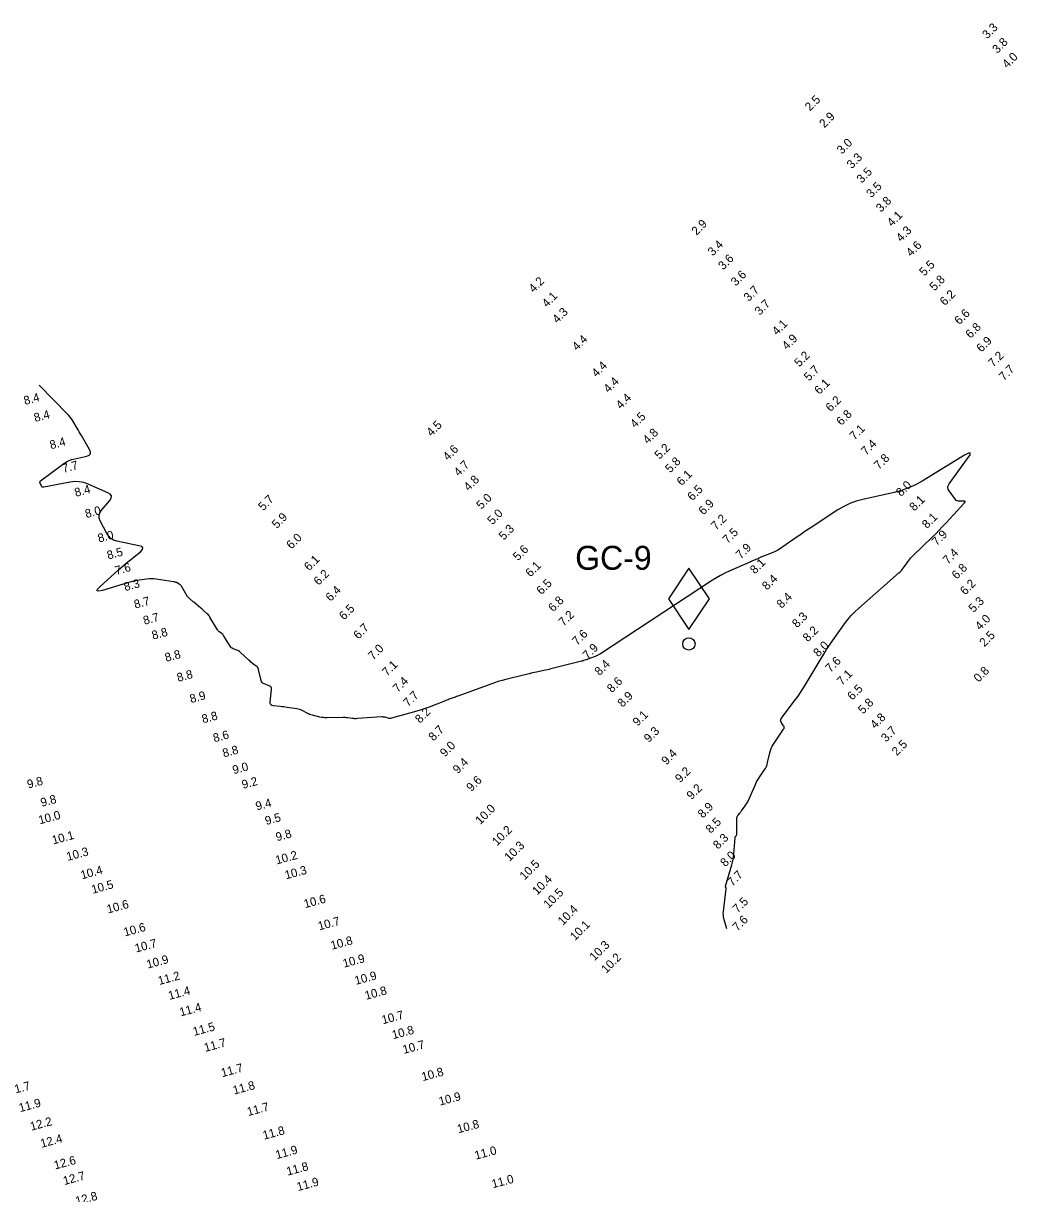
# Model space of a CAD drawing. Extents: x 988130 to 1132882, y 654656 to 841453.
# Drawn here: x 1106655.9 to 1106945.3, y 697845.8 to 698187.9 of the extents above; entities that cross this region are included whole.
import ezdxf

# ---------------------------------------------------------------- set-up
doc = ezdxf.new("R2010")
doc.units = 0
for name, color, linetype in [('V-CHAN-NAID', 7, 'Continuous'), ('V-TOPO-MAJR', 7, 'Continuous'), ('V-TOPO-SOUN', 7, 'Continuous')]:
    doc.layers.add(name, color=color, linetype=linetype)

msp = doc.modelspace()

# ---------------------------------------------------------------- linework, layer by layer
at = {"layer": 'V-CHAN-NAID'}
msp.add_lwpolyline([(1106850.44, 698010.64), (1106856.44, 698019.64), (1106850.44, 698028.64), (1106844.44, 698019.64)], close=True, dxfattribs=at)
msp.add_circle((1106850.44, 698006.44), 1.8, dxfattribs=at)
at = {"layer": 'V-TOPO-MAJR'}
msp.add_lwpolyline([(1106861.47, 697923.18), (1106860.67, 697926.17), (1106860.56, 697926.67), (1106860.5, 697927.18), (1106860.48, 697927.69), (1106860.52, 697928.2), (1106861.32, 697934.88), (1106861.33, 697934.95), (1106861.32, 697935.02), (1106861.31, 697935.08), (1106861.28, 697935.15), (1106861.16, 697935.41), (1106861.14, 697935.48), (1106861.13, 697935.55), (1106861.13, 697935.62), (1106861.14, 697935.68), (1106862.96, 697941.92), (1106863.17, 697942.7), (1106863.34, 697943.5), (1106863.46, 697944.29), (1106863.55, 697945.1), (1106863.91, 697949.76), (1106863.92, 697949.86), (1106863.95, 697949.95), (1106863.99, 697950.04), (1106864.05, 697950.12), (1106864.3, 697950.44), (1106864.35, 697950.52), (1106864.39, 697950.6), (1106864.42, 697950.7), (1106864.42, 697950.79), (1106864.43, 697955.54), (1106864.45, 697955.76), (1106864.5, 697955.96), (1106864.59, 697956.15), (1106864.72, 697956.33), (1106865.3, 697957), (1106865.44, 697957.17), (1106865.58, 697957.35), (1106865.72, 697957.52), (1106865.85, 697957.7), (1106866.9, 697959.09), (1106867.11, 697959.38), (1106867.3, 697959.69), (1106867.47, 697960.01), (1106867.63, 697960.33), (1106869.87, 697965.36), (1106870.13, 697965.91), (1106870.42, 697966.46), (1106870.74, 697966.99), (1106871.07, 697967.51), (1106872.47, 697969.55), (1106872.8, 697970.08), (1106873.07, 697970.62), (1106873.28, 697971.19), (1106873.45, 697971.79), (1106874.09, 697974.63), (1106874.27, 697975.29), (1106874.51, 697975.92), (1106874.81, 697976.54), (1106875.17, 697977.12), (1106878.13, 697981.49), (1106878.26, 697981.76), (1106878.31, 697982.02), (1106878.26, 697982.28), (1106878.13, 697982.55), (1106877.41, 697983.61), (1106877.28, 697983.87), (1106877.23, 697984.13), (1106877.29, 697984.39), (1106877.43, 697984.65), (1106881.6, 697990.2), (1106882.34, 697991.22), (1106883.06, 697992.26), (1106883.75, 697993.31), (1106884.41, 697994.39), (1106889.05, 698002.2), (1106889.84, 698003.51), (1106890.66, 698004.81), (1106891.51, 698006.08), (1106892.38, 698007.34), (1106895.93, 698012.34), (1106896.85, 698013.56), (1106897.83, 698014.72), (1106898.89, 698015.82), (1106900.01, 698016.86), (1106911.84, 698027.21), (1106912.22, 698027.56), (1106912.57, 698027.93), (1106912.9, 698028.32), (1106913.2, 698028.73), (1106914.38, 698030.42), (1106914.69, 698030.83), (1106915.01, 698031.23), (1106915.35, 698031.61), (1106915.71, 698031.97), (1106921.55, 698037.64), (1106922.59, 698038.66), (1106923.6, 698039.69), (1106924.6, 698040.74), (1106925.59, 698041.81), (1106931, 698047.73), (1106931.16, 698047.95), (1106931.17, 698048.11), (1106931.04, 698048.19), (1106930.77, 698048.21), (1106929.41, 698048.14), (1106929.09, 698048.16), (1106928.8, 698048.26), (1106928.54, 698048.43), (1106928.33, 698048.67), (1106926.52, 698051.18), (1106926.24, 698051.69), (1106926.15, 698052.2), (1106926.24, 698052.71), (1106926.52, 698053.22), (1106931.9, 698060.63), (1106932.6, 698061.74), (1106932.69, 698062.28), (1106932.14, 698062.24), (1106930.97, 698061.62), (1106918.6, 698054.06), (1106916.66, 698052.98), (1106914.65, 698052.07), (1106912.58, 698051.32), (1106910.43, 698050.75), (1106901.27, 698048.68), (1106899.35, 698048.16), (1106897.5, 698047.47), (1106895.72, 698046.62), (1106894.01, 698045.61), (1106885.86, 698040.3), (1106884.91, 698039.67), (1106883.96, 698039.03), (1106883.01, 698038.39), (1106882.08, 698037.74), (1106877.93, 698034.82), (1106877.18, 698034.33), (1106876.42, 698033.88), (1106875.62, 698033.48), (1106874.81, 698033.12), (1106871.49, 698031.77), (1106870.66, 698031.43), (1106869.84, 698031.08), (1106869.02, 698030.73), (1106868.2, 698030.37), (1106862.18, 698027.71), (1106860.91, 698027.12), (1106859.68, 698026.48), (1106858.47, 698025.79), (1106857.29, 698025.05), (1106824.55, 698003.6), (1106824.18, 698003.38), (1106823.8, 698003.17), (1106823.41, 698002.98), (1106823.02, 698002.81), (1106820.9, 698001.97), (1106820.75, 698001.91), (1106820.6, 698001.86), (1106820.44, 698001.81), (1106820.29, 698001.76), (1106819.66, 698001.58), (1106819.5, 698001.54), (1106819.34, 698001.49), (1106819.19, 698001.45), (1106819.03, 698001.41), (1106810.11, 697999.15), (1106809.58, 697999.02), (1106809.06, 697998.9), (1106808.53, 697998.78), (1106808, 697998.67), (1106805.87, 697998.23), (1106805.34, 697998.12), (1106804.81, 697998), (1106804.28, 697997.88), (1106803.75, 697997.76), (1106798.06, 697996.39), (1106796.94, 697996.1), (1106795.83, 697995.79), (1106794.72, 697995.44), (1106793.63, 697995.06), (1106783.23, 697991.31), (1106782.88, 697991.18), (1106782.52, 697991.05), (1106782.17, 697990.93), (1106781.81, 697990.8), (1106780.4, 697990.29), (1106780.05, 697990.16), (1106779.69, 697990.03), (1106779.34, 697989.89), (1106778.99, 697989.76), (1106774.49, 697987.99), (1106773.61, 697987.66), (1106772.73, 697987.35), (1106771.85, 697987.07), (1106770.95, 697986.81), (1106763.48, 697984.74), (1106763.25, 697984.69), (1106763.02, 697984.68), (1106762.79, 697984.7), (1106762.56, 697984.74), (1106761.65, 697985), (1106761.42, 697985.06), (1106761.19, 697985.09), (1106760.95, 697985.11), (1106760.72, 697985.1), (1106753.54, 697984.61), (1106753.19, 697984.59), (1106752.83, 697984.59), (1106752.48, 697984.61), (1106752.12, 697984.65), (1106750.7, 697984.85), (1106750.35, 697984.89), (1106749.99, 697984.91), (1106749.64, 697984.93), (1106749.28, 697984.93), (1106744.62, 697984.87), (1106744.11, 697984.88), (1106743.6, 697984.92), (1106743.09, 697984.99), (1106742.58, 697985.09), (1106740.37, 697985.6), (1106739.97, 697985.71), (1106739.58, 697985.84), (1106739.2, 697986), (1106738.84, 697986.18), (1106737.38, 697986.97), (1106737.01, 697987.15), (1106736.63, 697987.3), (1106736.24, 697987.41), (1106735.84, 697987.49), (1106733.01, 697987.91), (1106732.5, 697987.98), (1106731.99, 697988.05), (1106731.49, 697988.11), (1106730.98, 697988.16), (1106728.94, 697988.35), (1106728.5, 697988.46), (1106728.2, 697988.68), (1106728.05, 697989.02), (1106728.03, 697989.47), (1106728.44, 697993.15), (1106728.43, 697993.51), (1106728.32, 697993.8), (1106728.1, 697994.03), (1106727.79, 697994.2), (1106726.32, 697994.75), (1106725.98, 697994.92), (1106725.72, 697995.15), (1106725.52, 697995.44), (1106725.4, 697995.79), (1106724.63, 697998.94), (1106724.53, 697999.24), (1106724.39, 697999.52), (1106724.2, 697999.76), (1106723.96, 697999.97), (1106722.92, 698000.75), (1106722.66, 698000.95), (1106722.41, 698001.15), (1106722.16, 698001.37), (1106721.92, 698001.58), (1106719.26, 698004.06), (1106719.04, 698004.24), (1106718.8, 698004.4), (1106718.55, 698004.54), (1106718.28, 698004.66), (1106717.19, 698005.06), (1106716.93, 698005.18), (1106716.7, 698005.34), (1106716.5, 698005.54), (1106716.34, 698005.77), (1106714.42, 698008.96), (1106714.31, 698009.13), (1106714.18, 698009.29), (1106714.03, 698009.42), (1106713.86, 698009.55), (1106713.17, 698010.01), (1106713, 698010.13), (1106712.85, 698010.27), (1106712.72, 698010.43), (1106712.61, 698010.6), (1106710.44, 698014.28), (1106710.28, 698014.54), (1106710.09, 698014.79), (1106709.88, 698015.02), (1106709.66, 698015.23), (1106708.72, 698016.07), (1106708.49, 698016.28), (1106708.25, 698016.49), (1106708.02, 698016.69), (1106707.78, 698016.89), (1106705.72, 698018.65), (1106705.53, 698018.8), (1106705.35, 698018.96), (1106705.16, 698019.12), (1106704.98, 698019.28), (1106704.24, 698019.91), (1106704.07, 698020.08), (1106703.91, 698020.26), (1106703.76, 698020.45), (1106703.63, 698020.65), (1106702.08, 698023.38), (1106701.96, 698023.56), (1106701.81, 698023.72), (1106701.65, 698023.86), (1106701.46, 698023.97), (1106700.66, 698024.37), (1106700.45, 698024.46), (1106700.24, 698024.54), (1106700.03, 698024.59), (1106699.81, 698024.64), (1106694.74, 698025.37), (1106694.03, 698025.44), (1106693.32, 698025.47), (1106692.62, 698025.44), (1106691.91, 698025.37), (1106689.08, 698024.95), (1106688.38, 698024.84), (1106687.68, 698024.69), (1106686.99, 698024.52), (1106686.3, 698024.33), (1106679.04, 698022.11), (1106677.92, 698021.86), (1106677.44, 698021.96), (1106677.59, 698022.43), (1106678.38, 698023.27), (1106683.59, 698028.03), (1106684.37, 698028.74), (1106685.17, 698029.43), (1106685.98, 698030.11), (1106686.8, 698030.78), (1106690.11, 698033.42), (1106690.7, 698034.02), (1106690.83, 698034.52), (1106690.49, 698034.9), (1106689.69, 698035.17), (1106683.2, 698036.53), (1106682.28, 698036.82), (1106681.49, 698037.28), (1106680.83, 698037.92), (1106680.3, 698038.73), (1106678.39, 698042.41), (1106678.08, 698043.23), (1106678.04, 698044.02), (1106678.25, 698044.79), (1106678.73, 698045.53), (1106681.14, 698048.42), (1106681.56, 698049.1), (1106681.61, 698049.7), (1106681.3, 698050.21), (1106680.62, 698050.63), (1106674.8, 698053.18), (1106673.53, 698053.63), (1106672.24, 698053.88), (1106670.93, 698053.92), (1106669.59, 698053.77), (1106661.84, 698052.27), (1106661.62, 698052.26), (1106661.44, 698052.31), (1106661.3, 698052.42), (1106661.18, 698052.6), (1106660.77, 698053.43), (1106660.71, 698053.63), (1106660.71, 698053.81), (1106660.79, 698053.97), (1106660.94, 698054.12), (1106667.74, 698059.18), (1106668.48, 698059.67), (1106669.25, 698060.07), (1106670.07, 698060.38), (1106670.92, 698060.61), (1106674.41, 698061.34), (1106675.12, 698061.6), (1106675.5, 698062), (1106675.55, 698062.56), (1106675.26, 698063.25), (1106672.84, 698067.43), (1106672.53, 698067.96), (1106672.22, 698068.5), (1106671.9, 698069.03), (1106671.59, 698069.56), (1106670.31, 698071.69), (1106669.98, 698072.22), (1106669.62, 698072.71), (1106669.23, 698073.19), (1106668.81, 698073.64), (1106660.51, 698082.07)], dxfattribs=at)

# ---------------------------------------------------------------- texts
at = {"layer": 'V-CHAN-NAID'}
msp.add_text('GC-9', height=7, dxfattribs=at).set_placement((1106817.19, 698028.13))
at = {"layer": 'V-TOPO-SOUN'}
for s, rotation, p in [('3.3', 45, (1106937.64, 698183.17)), ('3.8', 45, (1106940.57, 698178.9)), ('4.0', 45, (1106943.48, 698174.58)), ('2.5', 45, (1106885.81, 698162.04)), ('2.9', 45, (1106890.01, 698157.16)), ('3.0', 45, (1106895.14, 698149.45)), ('3.3', 45, (1106898.03, 698145.2)), ('3.5', 45, (1106900.93, 698140.97)), ('3.5', 45, (1106903.75, 698136.73)), ('3.8', 45, (1106906.55, 698132.49)), ('4.1', 45, (1106909.79, 698128.26)), ('2.9', 45, (1106852.67, 698125.75)), ('4.3', 45, (1106912.45, 698123.84)), ('3.4', 45, (1106857.4, 698119.7)), ('4.6', 45, (1106915.37, 698119.5)), ('3.6', 45, (1106860.47, 698115.62)), ('5.5', 45, (1106919.24, 698113.82)), ('3.6', 45, (1106864.16, 698110.91)), ('4.2', 45, (1106805.07, 698108.99)), ('5.8', 45, (1106922.22, 698109.48)), ('4.1', 45, (1106808.94, 698104.67)), ('3.7', 45, (1106867.9, 698106.4)), ('6.2', 45, (1106925.24, 698105.18)), ('4.3', 45, (1106811.98, 698100)), ('3.7', 45, (1106871.13, 698102.37)), ('6.6', 45, (1106929.49, 698099.6)), ('4.1', 45, (1106876.18, 698096.53)), ('6.8', 45, (1106932.74, 698095.59)), ('4.4', 45, (1106817.74, 698092.03)), ('4.9', 45, (1106879.09, 698092.26)), ('6.9', 45, (1106935.94, 698091.57)), ('5.2', 45, (1106882.7, 698087.27)), ('7.2', 45, (1106939.38, 698087.21)), ('4.4', 45, (1106823.45, 698084.3)), ('5.7', 45, (1106885.52, 698083.12)), ('7.7', 45, (1106942.53, 698083.23)), ('4.4', 45, (1106826.93, 698079.68)), ('6.1', 45, (1106888.58, 698079.21)), ('8.4', 15, (1106656.36, 698076.31)), ('4.4', 45, (1106830.54, 698074.92)), ('6.2', 45, (1106891.86, 698074.19)), ('8.4', 15, (1106659.35, 698071.31)), ('4.5', 45, (1106834.73, 698069.42)), ('6.8', 45, (1106895, 698070.14)), ('4.5', 45, (1106775.17, 698066.95)), ('7.1', 45, (1106898.85, 698065.89)), ('4.8', 45, (1106838.41, 698064.72)), ('8.4', 15, (1106663.97, 698063.34)), ('4.6', 45, (1106779.98, 698059.88)), ('5.2', 45, (1106841.85, 698060.27)), ('7.4', 45, (1106902.23, 698061.47)), ('4.7', 45, (1106783.19, 698055.29)), ('5.8', 45, (1106844.95, 698056.3)), ('7.8', 45, (1106905.98, 698057.27)), ('7.7', 15, (1106667.62, 698056.45)), ('6.1', 45, (1106848.32, 698052.55)), ('4.8', 45, (1106786.07, 698050.99)), ('8.0', 45, (1106912.44, 698049.38)), ('8.4', 15, (1106671.23, 698049.44)), ('5.7', 45, (1106726.02, 698045.23)), ('5.0', 45, (1106789.76, 698045.64)), ('6.5', 45, (1106851.44, 698048.14)), ('8.0', 15, (1106674.3, 698043.22)), ('6.9', 45, (1106854.69, 698043.99)), ('8.1', 45, (1106916.34, 698045.12)), ('5.9', 45, (1106729.99, 698040.03)), ('5.0', 45, (1106792.99, 698041.12)), ('7.2', 45, (1106858.38, 698039.57)), ('8.1', 45, (1106920.02, 698040.01)), ('8.0', 15, (1106678.01, 698036.08)), ('5.3', 45, (1106796.3, 698036.62)), ('7.5', 45, (1106861.76, 698035.6)), ('7.9', 45, (1106922.91, 698034.97)), ('6.0', 45, (1106734.25, 698034.01)), ('8.5', 15, (1106680.7, 698031.12)), ('5.6', 45, (1106800.46, 698030.61)), ('7.9', 45, (1106865.6, 698031.11)), ('7.4', 45, (1106926.14, 698029.58)), ('7.6', 15, (1106683.03, 698026.61)), ('6.1', 45, (1106739.43, 698027.66)), ('6.1', 45, (1106804.12, 698025.84)), ('8.1', 45, (1106869.73, 698026.74)), ('6.8', 45, (1106928.71, 698025.2)), ('6.2', 45, (1106742.21, 698023.41)), ('8.4', 45, (1106873.28, 698022.01)), ('8.3', 15, (1106685.64, 698021.87)), ('6.4', 45, (1106745.69, 698018.7)), ('6.5', 45, (1106807.32, 698020.68)), ('6.2', 45, (1106931.18, 698020.58)), ('8.7', 15, (1106688.6, 698016.75)), ('6.8', 45, (1106810.78, 698015.67)), ('8.4', 45, (1106877.52, 698016.68)), ('5.3', 45, (1106933.64, 698015.47)), ('8.7', 15, (1106691.29, 698012.03)), ('6.5', 45, (1106749.64, 698013.28)), ('7.2', 45, (1106813.81, 698011.47)), ('8.3', 45, (1106882.04, 698011)), ('6.7', 45, (1106753.85, 698007.67)), ('4.0', 45, (1106935.53, 698010.31)), ('8.8', 15, (1106693.8, 698007.7)), ('7.6', 45, (1106817.77, 698005.88)), ('8.2', 45, (1106885.18, 698006.89)), ('2.5', 45, (1106936.82, 698005.47)), ('7.0', 45, (1106758.14, 698001.6)), ('7.9', 45, (1106820.85, 698001.8)), ('8.0', 45, (1106888.26, 698002.49)), ('8.8', 15, (1106697.63, 698001.2)), ('7.6', 45, (1106891.79, 697997.97)), ('8.8', 15, (1106701.14, 697995.35)), ('7.1', 45, (1106762.22, 697996.88)), ('8.4', 45, (1106824.31, 697997.04)), ('7.1', 45, (1106895.17, 697994.18)), ('0.8', 45, (1106935.14, 697995.09)), ('7.4', 45, (1106765.35, 697992.1)), ('8.6', 45, (1106827.94, 697992.03)), ('8.9', 15, (1106704.89, 697989.14)), ('7.7', 45, (1106768.4, 697987.91)), ('8.9', 45, (1106831.03, 697987.78)), ('6.5', 45, (1106898.21, 697989.83)), ('5.8', 45, (1106901.32, 697985.81)), ('8.8', 15, (1106708.41, 697983.23)), ('8.2', 45, (1106771.85, 697983.1)), ('9.1', 45, (1106835.45, 697982.26)), ('4.8', 45, (1106904.89, 697981.5)), ('8.7', 45, (1106775.78, 697977.9)), ('9.3', 45, (1106838.74, 697977.48)), ('3.7', 45, (1106908.07, 697977.6)), ('8.6', 15, (1106711.72, 697977.68)), ('9.0', 45, (1106779.13, 697973.25)), ('2.5', 45, (1106911.21, 697973.61)), ('8.8', 15, (1106714.47, 697973.26)), ('9.4', 45, (1106843.86, 697970.91)), ('9.0', 15, (1106717.38, 697968.35)), ('9.4', 45, (1106782.89, 697968.37)), ('9.6', 45, (1106786.85, 697963.13)), ('9.2', 45, (1106847.86, 697965.72)), ('9.8', 15, (1106657.34, 697964.16)), ('9.2', 15, (1106720.11, 697964.07)), ('9.2', 45, (1106851.22, 697960.78)), ('9.8', 15, (1106661.28, 697958.83)), ('9.4', 15, (1106724.14, 697957.76)), ('10.0 ', 15, (1106660.67, 697953.7)), ('10.0 ', 45, (1106789.48, 697953.49)), ('8.9', 45, (1106854.5, 697955.37)), ('9.5', 15, (1106726.89, 697953.5)), ('8.5', 45, (1106856.8, 697950.92)), ('10.1 ', 15, (1106664.63, 697947.82)), ('9.8', 15, (1106730.02, 697948.75)), ('10.2 ', 45, (1106794.34, 697947.27)), ('8.3', 45, (1106858.94, 697946.27)), ('10.3 ', 45, (1106797.98, 697942.73)), ('10.3 ', 15, (1106668.85, 697943.02)), ('10.2 ', 15, (1106729.94, 697941.98)), ('8.0', 45, (1106861.07, 697941.13)), ('10.4 ', 15, (1106672.99, 697937.62)), ('10.3 ', 15, (1106732.67, 697937.62)), ('10.5 ', 45, (1106802.41, 697937.28)), ('7.7', 45, (1106863.15, 697935.46)), ('10.5 ', 15, (1106676.15, 697933.41)), ('10.4 ', 45, (1106806.08, 697932.87)), ('10.5 ', 45, (1106809.39, 697928.96)), ('10.6 ', 15, (1106680.64, 697927.64)), ('10.6 ', 15, (1106738.23, 697929.2)), ('10.4 ', 45, (1106813.58, 697924.04)), ('7.5', 45, (1106864.71, 697927.63)), ('10.7 ', 15, (1106742.37, 697922.7)), ('7.6', 45, (1106864.63, 697922.33)), ('10.6 ', 15, (1106685.56, 697920.93)), ('10.1 ', 45, (1106817.14, 697919.56)), ('10.7 ', 15, (1106688.84, 697916.22)), ('10.8 ', 15, (1106746.08, 697917.03)), ('10.3 ', 45, (1106822.85, 697913.64)), ('10.9 ', 15, (1106692.25, 697911.53)), ('10.9 ', 15, (1106749.62, 697911.79)), ('10.2 ', 45, (1106826.27, 697909.99)), ('11.2 ', 15, (1106695.61, 697906.73)), ('10.9 ', 15, (1106753.09, 697906.79)), ('11.4 ', 15, (1106698.6, 697902.39)), ('10.8 ', 15, (1106756.06, 697902.4)), ('11.4 ', 15, (1106701.88, 697897.55)), ('10.7 ', 15, (1106761, 697895.27)), ('11.5 ', 15, (1106705.81, 697891.85)), ('10.8 ', 15, (1106763.99, 697890.89)), ('11.7 ', 15, (1106709.08, 697887.18)), ('10.7 ', 15, (1106767.12, 697886.59)), ('11.7 ', 15, (1106714.04, 697879.8)), ('10.8 ', 15, (1106772.65, 697878.64)), ('11.7 ', 15, (1106651.85, 697874.56)), ('11.8 ', 15, (1106717.5, 697874.7)), ('10.9 ', 15, (1106777.69, 697871.48)), ('11.9 ', 15, (1106654.94, 697869.57)), ('11.7 ', 15, (1106721.63, 697868.42)), ('12.2 ', 15, (1106658.22, 697864.15)), ('11.8 ', 15, (1106726.22, 697861.52)), ('10.8 ', 15, (1106783.05, 697863.37)), ('12.4 ', 15, (1106661.24, 697859.15)), ('11.9 ', 15, (1106729.97, 697855.84)), ('11.0 ', 15, (1106788.15, 697855.67)), ('12.6 ', 15, (1106665.18, 697852.8)), ('11.8 ', 15, (1106733.15, 697851.01)), ('12.7 ', 15, (1106667.86, 697848.25)), ('11.9 ', 15, (1106736.17, 697846.49)), ('11.0 ', 15, (1106793.14, 697847.32)), ('12.8 ', 15, (1106671.47, 697842.34))]:
    msp.add_text(s, height=2.5, rotation=rotation, dxfattribs=at).set_placement(p)

doc.saveas('drawing.dxf')
